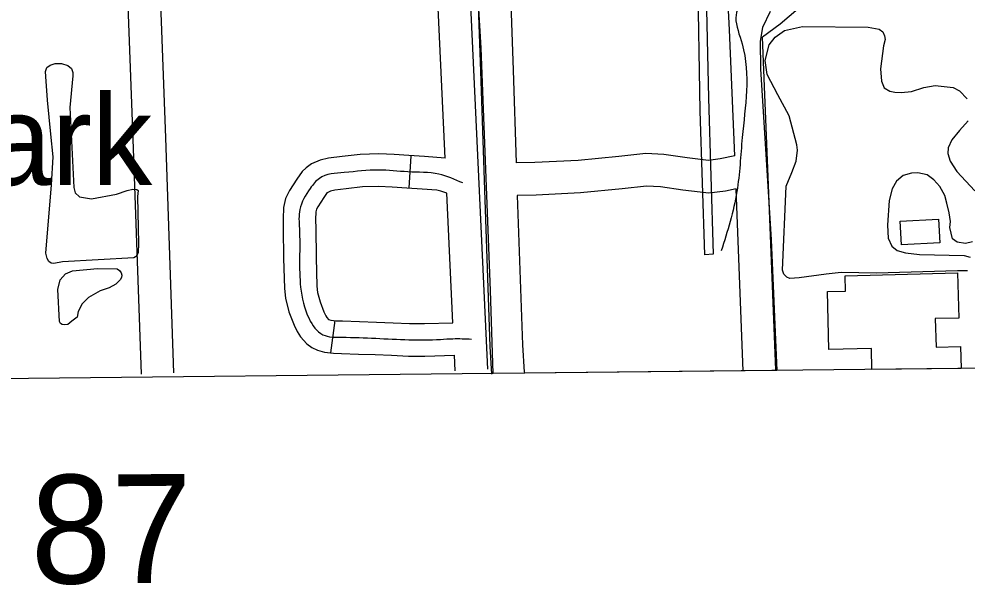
# Model space of a CAD drawing. Extents: x 3651524 to 3689615, y 505651 to 531377.
# Drawn here: x 3669026 to 3669899, y 511007 to 511536 of the extents above; entities that cross this region are included whole.
import ezdxf

# ---------------------------------------------------------------- set-up
doc = ezdxf.new("R2010")
doc.units = 0
for name, color, linetype in [('V-ANNO-TEXT', 7, 'Continuous'), ('V-BLDG-OTLN', 7, 'Continuous'), ('V-GRID-FRAM', 7, 'Continuous'), ('V-ROAD-CNTR', 7, 'Continuous'), ('V-SITE-OTLN', 7, 'Continuous'), ('V-SITE-OTLN-IDEN', 7, 'Continuous'), ('V-SITE-VEGE', 7, 'Continuous'), ('V-UTIL-LINE', 7, 'Continuous')]:
    doc.layers.add(name, color=color, linetype=linetype)

msp = doc.modelspace()

# ---------------------------------------------------------------- linework, layer by layer
at = {"layer": 'V-BLDG-OTLN'}
for p, q in [((3669786.425, 511299.683), (3669889.828, 511302.309)), ((3669786.783, 511285.544), (3669786.425, 511299.683)), ((3669889.828, 511302.309), (3669890.883, 511260.847)), ((3669769.983, 511285.118), (3669786.783, 511285.544)), ((3669771.337, 511231.8), (3669769.983, 511285.118)), ((3669890.883, 511260.847), (3669869.381, 511260.302)), ((3669869.381, 511260.302), (3669870.049, 511234.063)), ((3669870.049, 511234.063), (3669892.657, 511234.639)), ((3669892.657, 511234.639), (3669893.168, 511214.516)), ((3669810.476, 511232.796), (3669771.337, 511231.8)), ((3669810.963, 511213.631), (3669810.476, 511232.796)), ((3669893.168, 511214.516), (3669810.963, 511213.631))]:
    msp.add_line(p, q, dxfattribs=at)
msp.add_lwpolyline([(3669837.148, 511349.97), (3669872.43, 511351.823), (3669873.567, 511330.188), (3669838.284, 511328.335)], close=True, dxfattribs=at)
at = {"layer": 'V-GRID-FRAM'}
msp.add_lwpolyline([(3655577.191, 529244.355), (3687244.414, 529585.207), (3687448.048, 511403.469), (3655764.959, 511062.446), (3655577.191, 529244.355)], dxfattribs=at)
at = {"layer": 'V-ROAD-CNTR'}
for p, q in [((3669680.053, 511525.974), (3669675.868, 511607.7)), ((3669684.746, 511409.972), (3669680.045, 511526.134)), ((3669715.239, 511398.416), (3669710.344, 511519.359)), ((3669384.931, 511380.259), (3669386.978, 511410.189)), ((3669722.453, 511213.101), (3669715.24, 511398.393)), ((3669692.476, 511211.934), (3669685.948, 511379.606)), ((3669316.575, 511258.561), (3669312.681, 511228.816))]:
    msp.add_line(p, q, dxfattribs=at)
for points in [[(3669087.842, 512580.656), (3669106.786, 512064.884), (3669130.64, 511425.45), (3669138.197, 511209.333)], [(3669879.147, 511956.362), (3669871.445, 511950.082), (3669864.791, 511942.599), (3669852.17, 511923.257), (3669849.623, 511919.357), (3669834.391, 511886.447), (3669821.869, 511851.98), (3669809.597, 511801.584), (3669794.437, 511713.93), (3669775.846, 511611.987), (3669770.886, 511589.61), (3669764.686, 511573.876), (3669755.492, 511559.314), (3669743.058, 511545.252), (3669726.6, 511531.256), (3669710.344, 511519.359)], [(3669144.346, 511862.794), (3669160.62, 511426.534), (3669168.179, 511210.381)], [(3669418.265, 511407.836), (3669397.358, 511855.59)], [(3669457.365, 511213.67), (3669427.326, 511856.99)], [(3669446.192, 511616.792), (3669450.819, 511487.89), (3669454.007, 511387.75)], [(3669476.728, 511602.397), (3669480.801, 511488.906), (3669483.519, 511403.53)], [(3669418.265, 511407.836), (3669399.164, 511409.356), (3669384.77, 511410.34), (3669371.227, 511411.23), (3669357.006, 511412.067), (3669339.96, 511411.481), (3669323.482, 511409.608), (3669310.818, 511407.926), (3669303.209, 511405.98), (3669295.161, 511402.646), (3669290.056, 511399.156), (3669286.535, 511395.584), (3669281.619, 511388.579), (3669274.721, 511378.177), (3669271.201, 511370.839), (3669269.349, 511362.625), (3669268.946, 511352.138), (3669268.991, 511342.971), (3669269.332, 511315.804), (3669270.153, 511288.111), (3669271.121, 511279.127), (3669274.357, 511266.443), (3669279.063, 511254.394), (3669281.903, 511248.533), (3669285.004, 511243.47), (3669290.757, 511237.009), (3669295.548, 511233.605), (3669300.523, 511231.322), (3669307.058, 511229.552), (3669315.261, 511228.478), (3669322.633, 511228.147), (3669338.256, 511227.706), (3669353.647, 511227.219), (3669368.888, 511226.525), (3669384.515, 511225.878), (3669399.535, 511225.821), (3669426.73, 511226.543)], [(3669684.746, 511409.972), (3669671.449, 511407.278), (3669660.688, 511405.966), (3669640.955, 511408.227), (3669619.344, 511411.374), (3669602.759, 511412.216), (3669578.002, 511409.491), (3669540.489, 511405.916), (3669500.744, 511403.886), (3669483.519, 511403.53)], [(3669419.761, 511375.796), (3669414.275, 511377.666), (3669410.404, 511378.367), (3669396.95, 511379.438), (3669382.764, 511380.408), (3669369.363, 511381.288), (3669356.64, 511382.037), (3669342.172, 511381.539), (3669327.15, 511379.832), (3669316.53, 511378.422), (3669312.715, 511377.446), (3669309.519, 511376.122), (3669309.384, 511376.03), (3669309.657, 511376.306), (3669306.403, 511371.669), (3669300.871, 511363.329), (3669299.719, 511360.927), (3669299.221, 511358.717), (3669298.948, 511351.636), (3669298.991, 511343.235), (3669299.326, 511316.436), (3669300.105, 511290.165), (3669300.719, 511284.469), (3669302.971, 511275.643), (3669306.577, 511266.41), (3669308.257, 511262.943), (3669309.19, 511261.42), (3669310.903, 511259.495), (3669310.624, 511259.694), (3669310.771, 511259.627), (3669312.954, 511259.035), (3669317.885, 511258.389), (3669323.729, 511258.128), (3669339.154, 511257.691), (3669354.803, 511257.196), (3669370.19, 511256.496), (3669385.193, 511255.875), (3669399.193, 511255.822), (3669425.331, 511256.515)], [(3669454.008, 511387.709), (3669459.293, 511234.693), (3669460.913, 511209.078)], [(3669685.948, 511379.606), (3669676.251, 511377.642), (3669660.798, 511375.758), (3669637.085, 511378.475), (3669616.416, 511381.484), (3669603.645, 511382.132), (3669581.066, 511379.647), (3669542.679, 511375.988), (3669501.82, 511373.902), (3669484.515, 511373.544)], [(3669425.331, 511256.515), (3669419.761, 511375.796)], [(3669484.515, 511373.544), (3669489.261, 511236.157), (3669490.853, 511210.971)], [(3669427.397, 511212.27), (3669426.73, 511226.543)]]:
    msp.add_lwpolyline(points, dxfattribs=at)
for points in [[(3669893.03, 511983.09), (3669865.443, 511970.884), (3669836.172, 511931.324), (3669812.502, 511860.203), (3669793.773, 511766.93), (3669778.762, 511676.048), (3669759.102, 511600.364), (3669685.704, 511537.024), (3669691.435, 511513.224), (3669691.623, 511426.99), (3669686.701, 511377.214), (3669672.301, 511322.693)], [(3669434.272, 511385.127), (3669412.339, 511393.26), (3669383.767, 511395.374), (3669356.823, 511397.052), (3669325.316, 511394.72), (3669302.34, 511389.384), (3669294.011, 511380.124), (3669284.285, 511360.671), (3669283.991, 511343.103), (3669285.129, 511289.138), (3669292.82, 511260.402), (3669305.647, 511245.474), (3669323.181, 511243.137), (3669354.225, 511242.207), (3669384.854, 511240.876), (3669413.875, 511241.206), (3669425.329, 511241.832), (3669442.488, 511241.544)]]:
    msp.add_spline(points, degree=3, dxfattribs=at)
at = {"layer": 'V-SITE-OTLN'}
for p, q in [((3669451.231, 511509.2), (3669448.089, 511564.127)), ((3669717.299, 511543.037), (3669710.405, 511528.089)), ((3669710.405, 511528.089), (3669708.085, 511515.731)), ((3669708.085, 511515.731), (3669708.541, 511490.045)), ((3669459.83, 511286.273), (3669451.231, 511509.2)), ((3669708.541, 511490.045), (3669718.155, 511332.808)), ((3669718.155, 511332.808), (3669723.537, 511212.69)), ((3669462.439, 511209.88), (3669459.83, 511286.273)), ((3669723.537, 511212.69), (3669462.439, 511209.88))]:
    msp.add_line(p, q, dxfattribs=at)
at = {"layer": 'V-SITE-VEGE'}
for points in [[(3669898.911, 511304.234), (3669889.845, 511304.437), (3669815.216, 511302.256), (3669782.699, 511302.761), (3669768.798, 511301.354), (3669744.125, 511297.963), (3669735.507, 511297.156), (3669732.568, 511298.325), (3669730.015, 511301.256), (3669728.634, 511304.975), (3669732.161, 511382.351), (3669737.416, 511394.704), (3669741.309, 511405.29), (3669742.458, 511415.283), (3669741.858, 511420.177), (3669734.936, 511446.996), (3669724.311, 511466.163), (3669714.47, 511484.941), (3669712.674, 511497.864), (3669716.555, 511512.171), (3669721.827, 511519.237), (3669730.428, 511525.332), (3669747.068, 511529.094), (3669807.593, 511528.66), (3669817.786, 511526.53), (3669821.12, 511524.187), (3669822.498, 511520.47), (3669823.094, 511517.142), (3669821.544, 511511.459), (3669819.049, 511490.102), (3669819.862, 511478.744), (3669822.424, 511472.678), (3669827.524, 511469.751), (3669832.226, 511468.787), (3669837.907, 511468.408), (3669847.502, 511469.411), (3669858.66, 511472.967), (3669869.232, 511474.951), (3669885.884, 511473.034), (3669891.77, 511469.915), (3669898.643, 511462.489)], [(3669899.476, 511442.316), (3669891.663, 511433.483), (3669884.44, 511424.847), (3669881.325, 511417.396), (3669880.749, 511412.303), (3669883.119, 511405.061), (3669889.214, 511395.675), (3669905.71, 511377.892)], [(3669903.675, 511330.876), (3669897.019, 511329.492), (3669889.378, 511330.647), (3669885.06, 511333.772), (3669882.879, 511344.145), (3669883.453, 511349.827), (3669882.259, 511357.656), (3669880.082, 511366.469), (3669878.105, 511373.514), (3669873.383, 511381.925), (3669868.078, 511388.179), (3669861.797, 511392.669), (3669853.374, 511394.409), (3669847.302, 511394.198), (3669839.669, 511392.024), (3669833.609, 511386.721), (3669829.709, 511379.66), (3669826.996, 511369.076), (3669825.29, 511346.351), (3669825.906, 511334.208), (3669829.451, 511326.973), (3669834.358, 511323.067), (3669841.807, 511320.929), (3669854.738, 511319.395), (3669895.856, 511318.42), (3669901.361, 511316.772)]]:
    msp.add_lwpolyline(points, dxfattribs=at)
for points in [[(3669134.966, 511372.762), (3669135.859, 511329.494), (3669135.622, 511320.733), (3669134.71, 511319.162), (3669133.016, 511317.067), (3669131.45, 511316.145), (3669065.83, 511312.582), (3669057.99, 511311.123), (3669055.506, 511311.379), (3669053.411, 511312.813), (3669051.834, 511315.553), (3669050.644, 511320.649), (3669055.846, 511383.545), (3669057.349, 511409.042), (3669055.207, 511429.955), (3669052.118, 511461.453), (3669050.496, 511483.02), (3669050.353, 511487.858), (3669051.52, 511491.259), (3669054.654, 511493.621), (3669059.225, 511494.94), (3669065.109, 511494.954), (3669070.735, 511493.137), (3669074.141, 511490.53), (3669075.457, 511486.744), (3669075.466, 511483.606), (3669072.793, 511454.576), (3669076.377, 511381.114), (3669077.698, 511376.018), (3669081.499, 511372.236), (3669092.484, 511370.433), (3669115.613, 511374.806), (3669125.539, 511378.361), (3669130.766, 511379.42), (3669134.428, 511379.168), (3669135.476, 511378.257)], [(3669074.597, 511257.957), (3669070.681, 511254.941), (3669067.546, 511254.541), (3669065.713, 511254.928), (3669064.142, 511255.971), (3669063.094, 511257.537), (3669061.709, 511287.211), (3669063.649, 511296.103), (3669068.734, 511301.608), (3669075.003, 511304.369), (3669098.006, 511306.388), (3669116.18, 511306.042), (3669118.404, 511304.48), (3669119.979, 511302.522), (3669120.64, 511300.171), (3669120.12, 511298.209), (3669118.951, 511295.983), (3669114.906, 511292.05), (3669108.768, 511288.765), (3669100.672, 511285.87), (3669089.705, 511279.699), (3669083.969, 511273.801), (3669080.457, 511266.733), (3669079.293, 511261.5)]]:
    msp.add_lwpolyline(points, close=True, dxfattribs=at)
at = {"layer": 'V-UTIL-LINE'}
msp.add_lwpolyline([(3669650.622, 511579.483), (3669708.937, 511583.815), (3669700.939, 511746.741), (3669692.065, 511895.283), (3669698.473, 511895.297), (3669703.151, 511803.375), (3669713.708, 511610.113), (3669715.234, 511575.07), (3669658.095, 511572.18), (3669660.723, 511463.249), (3669664.878, 511319.537), (3669657.294, 511319.125), (3669652.905, 511451.459), (3669650.622, 511579.483)], dxfattribs=at)

# ---------------------------------------------------------------- texts
at = {"layer": 'V-ANNO-TEXT'}
msp.add_text('JOINS SHEET 87', height=100, rotation=0.5, dxfattribs=at).set_placement((3668122.977, 511008.222))
at = {"layer": 'V-SITE-OTLN-IDEN'}
msp.add_text('Trailer Park', height=82.99983, dxfattribs=at).set_placement((3668574.93, 511383.189))

doc.saveas('drawing.dxf')
